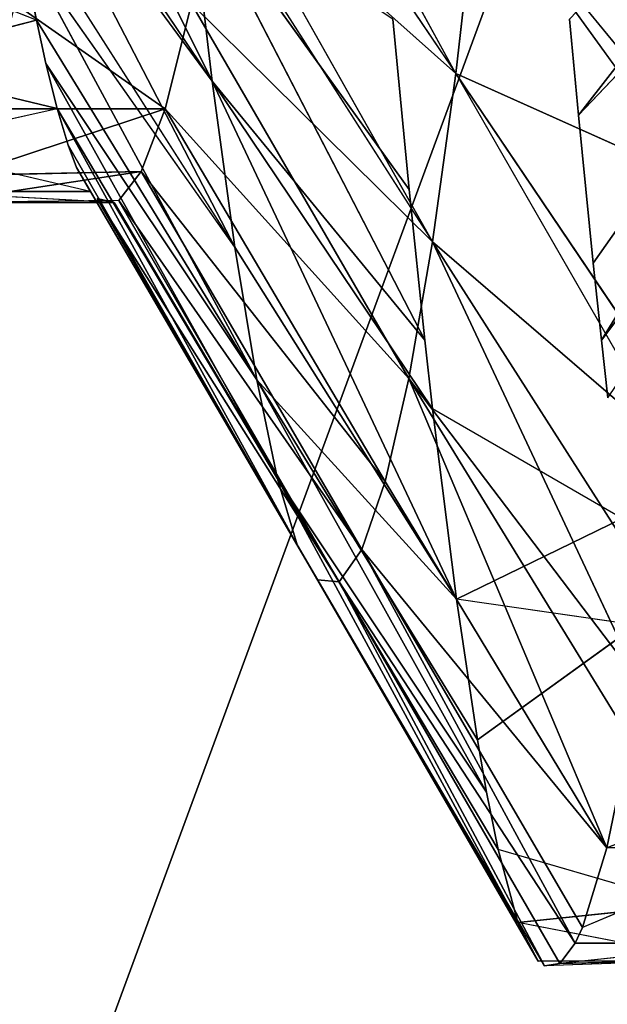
# Model space of a CAD drawing. Extents: x 0 to 40, y 0 to 81.9.
# Tile 484 of 623: x 33.272 to 33.563, y 72.911 to 73.4. Entities that reach past the tile are written whole.
import ezdxf

# ---------------------------------------------------------------- set-up
doc = ezdxf.new("R2010")
doc.units = 0
doc.header["$LTSCALE"] = 25.4
doc.layers.get('0').update_dxf_attribs({"color": 13, "linetype": 'CONTINUOUS'})

# ---------------------------------------------------------------- blocks, each defined once
blk = doc.blocks.new('ICE-TUBE-LED-S-8118_STL')
at = {"color": 0}
for p, q in [((73.71809, -11.1742, 46.52658), (73.75562, -11.0795, 46.62211)), ((73.69662, -11.09138, 46.46181), (73.67426, -11.18449, 46.38162)), ((73.71809, -11.1742, 46.52658), (73.69662, -11.09138, 46.46181)), ((73.633, -11.20097, 46.13483), (73.65607, -11.10248, 46.29976)), ((73.65607, -11.10248, 46.29976), (73.67426, -11.18449, 46.38162)), ((73.62761, -11.21277, 45.96451), (73.633, -11.11347, 46.13483)), ((73.633, -11.20097, 46.13483), (73.633, -11.11347, 46.13483)), ((73.64305, -11.22625, 45.77746), (73.62761, -11.12527, 45.96451)), ((73.64305, -11.22625, 45.77746), (73.62761, -11.12527, 45.96451)), ((73.62865, -11.21503, 45.93259), (73.62761, -11.12527, 45.96451)), ((73.62761, -11.21277, 45.96451), (73.62761, -11.12527, 45.96451)), ((73.67401, -11.23809, 45.61938), (73.64109, -11.13771, 45.79164)), ((73.64305, -11.22625, 45.77746), (73.64109, -11.13771, 45.79164)), ((73.67401, -11.23809, 45.61938), (73.64109, -11.13771, 45.79164)), ((73.64305, -11.22625, 45.77746), (73.64109, -11.13771, 45.79164)), ((73.6878, -11.26137, 46.90436), (73.92838, -11.14157, 46.925)), ((73.6878, -11.26137, 46.90436), (73.92838, -11.14157, 46.925)), ((73.67401, -11.23809, 45.61938), (73.67401, -11.15059, 45.61938)), ((73.67401, -11.23809, 45.61938), (73.67401, -11.15059, 45.61938)), ((73.83311, -11.15449, 46.77755), (73.60543, -11.2727, 46.74983)), ((73.83311, -11.15449, 46.77755), (73.60543, -11.2727, 46.74983)), ((73.85033, -11.152, 46.80705), (73.6878, -11.26137, 46.90436)), ((73.83311, -11.15449, 46.77755), (73.6878, -11.26137, 46.90436)), ((73.77683, -11.16332, 46.66914), (73.60543, -11.2727, 46.74983)), ((73.5396, -11.28357, 46.59007), (73.75562, -11.167, 46.62211)), ((73.5396, -11.28357, 46.59007), (73.75562, -11.167, 46.62211)), ((73.60543, -11.2727, 46.74983), (73.75562, -11.167, 46.62211)), ((73.71809, -11.1742, 46.52658), (73.75562, -11.167, 46.62211)), ((73.71809, -11.1742, 46.52658), (73.5396, -11.28357, 46.59007)), ((73.71809, -11.1742, 46.52658), (73.5396, -11.28357, 46.59007)), ((73.69662, -11.17888, 46.46181), (73.71809, -11.1742, 46.52658)), ((73.49049, -11.29386, 46.42763), (73.69662, -11.17888, 46.46181)), ((73.49049, -11.29386, 46.42763), (73.69662, -11.17888, 46.46181)), ((73.5396, -11.28357, 46.59007), (73.69662, -11.17888, 46.46181)), ((73.5396, -11.28357, 46.59007), (73.69662, -11.17888, 46.46181)), ((73.67426, -11.18449, 46.38162), (73.69662, -11.17888, 46.46181)), ((73.67426, -11.18449, 46.38162), (73.45773, -11.30355, 46.26439)), ((73.67426, -11.18449, 46.38162), (73.45773, -11.30355, 46.26439)), ((73.67426, -11.18449, 46.38162), (73.49049, -11.29386, 46.42763)), ((73.67426, -11.18449, 46.38162), (73.49049, -11.29386, 46.42763)), ((73.65607, -11.18998, 46.29976), (73.67426, -11.18449, 46.38162)), ((73.64503, -11.19418, 46.23594), (73.44041, -11.31367, 46.09651)), ((73.64503, -11.19418, 46.23594), (73.44041, -11.31367, 46.09651)), ((73.65607, -11.18998, 46.29976), (73.45773, -11.30355, 46.26439)), ((73.65607, -11.18998, 46.29976), (73.45773, -11.30355, 46.26439)), ((73.64503, -11.19418, 46.23594), (73.45773, -11.30355, 46.26439)), ((73.64503, -11.19418, 46.23594), (73.45773, -11.30355, 46.26439)), ((73.633, -11.20097, 46.13483), (73.64503, -11.19418, 46.23594)), ((73.64503, -11.19418, 46.23594), (73.65607, -11.18998, 46.29976)), ((73.62957, -11.20429, 46.08613), (73.43939, -11.3244, 45.92446)), ((73.62957, -11.20429, 46.08613), (73.43939, -11.3244, 45.92446)), ((73.633, -11.20097, 46.13483), (73.44041, -11.31367, 46.09651)), ((73.44041, -11.31367, 46.09651), (73.62957, -11.20429, 46.08613)), ((73.62761, -11.21277, 45.96451), (73.62957, -11.20429, 46.08613)), ((73.62761, -11.21277, 45.96451), (73.43939, -11.3244, 45.92446)), ((73.43939, -11.3244, 45.92446), (73.62865, -11.21503, 45.93259)), ((73.45552, -11.33562, 45.75063), (73.62865, -11.21503, 45.93259)), ((73.45552, -11.33562, 45.75063), (73.62865, -11.21503, 45.93259)), ((73.64305, -11.22625, 45.77746), (73.62865, -11.21503, 45.93259)), ((73.64305, -11.22625, 45.77746), (73.62865, -11.21503, 45.93259)), ((73.45552, -11.33562, 45.75063), (73.64305, -11.22625, 45.77746)), ((73.45552, -11.33562, 45.75063), (73.64305, -11.22625, 45.77746)), ((73.4892, -11.34718, 45.57757), (73.64305, -11.22625, 45.77746)), ((73.4892, -11.34718, 45.57757), (73.64305, -11.22625, 45.77746)), ((73.67401, -11.23809, 45.61938), (73.64305, -11.22625, 45.77746)), ((73.67401, -11.23809, 45.61938), (73.64305, -11.22625, 45.77746)), ((73.4892, -11.34718, 45.57757), (73.67401, -11.23809, 45.61938)), ((73.4892, -11.34718, 45.57757), (73.67401, -11.23809, 45.61938)), ((73.5403, -11.35891, 45.40796), (73.67401, -11.23809, 45.61938)), ((73.5403, -11.35891, 45.40796), (73.67401, -11.23809, 45.61938)), ((73.72625, -11.25117, 45.451), (73.67401, -11.23809, 45.61938)), ((73.72625, -11.25117, 45.451), (73.67401, -11.23809, 45.61938)), ((73.72625, -11.25117, 45.451), (73.5403, -11.35891, 45.40796)), ((73.72625, -11.25117, 45.451), (73.5403, -11.35891, 45.40796)), ((73.55938, -11.36692, 47.05658), (73.786, -11.24975, 47.05115)), ((73.55938, -11.36692, 47.05658), (73.786, -11.24975, 47.05115)), ((73.60817, -11.37063, 45.24437), (73.72625, -11.25117, 45.451)), ((73.60817, -11.37063, 45.24437), (73.72625, -11.25117, 45.451)), ((73.63403, -11.35913, 47.16425), (73.786, -11.24975, 47.05115)), ((73.63403, -11.35913, 47.16425), (73.786, -11.24975, 47.05115)), ((73.786, -11.24975, 47.05115), (73.6878, -11.26137, 46.90436)), ((73.786, -11.24975, 47.05115), (73.6878, -11.26137, 46.90436)), ((73.6878, -11.26137, 46.90436), (73.43077, -11.38251, 46.82357)), ((73.6878, -11.26137, 46.90436), (73.43077, -11.38251, 46.82357)), ((73.52526, -11.37075, 47.00167), (73.6878, -11.26137, 46.90436)), ((73.52526, -11.37075, 47.00167), (73.6878, -11.26137, 46.90436)), ((73.55938, -11.36692, 47.05658), (73.6878, -11.26137, 46.90436)), ((73.55938, -11.36692, 47.05658), (73.6878, -11.26137, 46.90436)), ((73.60543, -11.2727, 46.74983), (73.6878, -11.26137, 46.90436)), ((73.60543, -11.2727, 46.74983), (73.6878, -11.26137, 46.90436)), ((73.77928, -11.26125, 45.32568), (73.60817, -11.37063, 45.24437)), ((73.79694, -11.26421, 45.2897), (73.60817, -11.37063, 45.24437)), ((73.79694, -11.26421, 45.2897), (73.69165, -11.38216, 45.08924)), ((73.79694, -11.26421, 45.2897), (73.69165, -11.38216, 45.08924)), ((73.60543, -11.2727, 46.74983), (73.43077, -11.38251, 46.82357)), ((73.60543, -11.2727, 46.74983), (73.43077, -11.38251, 46.82357)), ((73.5396, -11.28357, 46.59007), (73.60543, -11.2727, 46.74983)), ((73.5396, -11.28357, 46.59007), (73.60543, -11.2727, 46.74983)), ((73.85378, -11.27279, 45.18724), (73.69165, -11.38216, 45.08924)), ((73.69165, -11.38216, 45.08924), (73.88454, -11.27697, 45.1384)), ((73.33509, -11.39752, 46.57521), (73.5396, -11.28357, 46.59007)), ((73.33509, -11.39752, 46.57521), (73.5396, -11.28357, 46.59007)), ((73.5396, -11.28357, 46.59007), (73.36111, -11.39295, 46.65356)), ((73.5396, -11.28357, 46.59007), (73.36111, -11.39295, 46.65356)), ((73.5396, -11.28357, 46.59007), (73.43077, -11.38251, 46.82357)), ((73.5396, -11.28357, 46.59007), (73.43077, -11.38251, 46.82357)), ((73.5396, -11.28357, 46.59007), (73.49049, -11.29386, 46.42763)), ((73.5396, -11.28357, 46.59007), (73.49049, -11.29386, 46.42763)), ((73.49049, -11.29386, 46.42763), (73.27044, -11.41293, 46.29284)), ((73.49049, -11.29386, 46.42763), (73.27044, -11.41293, 46.29284)), ((73.30672, -11.40324, 46.47365), (73.49049, -11.29386, 46.42763)), ((73.30672, -11.40324, 46.47365), (73.49049, -11.29386, 46.42763)), ((73.33509, -11.39752, 46.57521), (73.49049, -11.29386, 46.42763)), ((73.33509, -11.39752, 46.57521), (73.49049, -11.29386, 46.42763)), ((73.45773, -11.30355, 46.26439), (73.49049, -11.29386, 46.42763)), ((73.45773, -11.30355, 46.26439), (73.49049, -11.29386, 46.42763)), ((73.25126, -11.42304, 46.1069), (73.45773, -11.30355, 46.26439)), ((73.25126, -11.42304, 46.1069), (73.45773, -11.30355, 46.26439)), ((73.45773, -11.30355, 46.26439), (73.27044, -11.41293, 46.29284)), ((73.45773, -11.30355, 46.26439), (73.27044, -11.41293, 46.29284)), ((73.44041, -11.31367, 46.09651), (73.45773, -11.30355, 46.26439)), ((73.44041, -11.31367, 46.09651), (73.45773, -11.30355, 46.26439)), ((73.24899, -11.42614, 46.05119), (73.44041, -11.31367, 46.09651)), ((73.25126, -11.42304, 46.1069), (73.44041, -11.31367, 46.09651)), ((73.43939, -11.3244, 45.92446), (73.44041, -11.31367, 46.09651)), ((73.43939, -11.3244, 45.92446), (73.44041, -11.31367, 46.09651)), ((73.24899, -11.42614, 46.05119), (73.43939, -11.3244, 45.92446)), ((73.24899, -11.42614, 46.05119), (73.43939, -11.3244, 45.92446)), ((73.25012, -11.43378, 45.91634), (73.43939, -11.3244, 45.92446)), ((73.25012, -11.43378, 45.91634), (73.43939, -11.3244, 45.92446)), ((73.26019, -11.44137, 45.78528), (73.43939, -11.3244, 45.92446)), ((73.26019, -11.44137, 45.78528), (73.43939, -11.3244, 45.92446)), ((73.43939, -11.3244, 45.92446), (73.45552, -11.33562, 45.75063)), ((73.43939, -11.3244, 45.92446), (73.45552, -11.33562, 45.75063)), ((73.26019, -11.44137, 45.78528), (73.45552, -11.33562, 45.75063)), ((73.26019, -11.44137, 45.78528), (73.45552, -11.33562, 45.75063)), ((73.26798, -11.445, 45.72379), (73.45552, -11.33562, 45.75063)), ((73.26798, -11.445, 45.72379), (73.45552, -11.33562, 45.75063)), ((73.45552, -11.33562, 45.75063), (73.30747, -11.4571, 45.52337)), ((73.45552, -11.33562, 45.75063), (73.30747, -11.4571, 45.52337)), ((73.4892, -11.34718, 45.57757), (73.45552, -11.33562, 45.75063)), ((73.4892, -11.34718, 45.57757), (73.45552, -11.33562, 45.75063)), ((73.4892, -11.34718, 45.57757), (73.30747, -11.4571, 45.52337)), ((73.4892, -11.34718, 45.57757), (73.30747, -11.4571, 45.52337)), ((73.5403, -11.35891, 45.40796), (73.4892, -11.34718, 45.57757)), ((73.5403, -11.35891, 45.40796), (73.4892, -11.34718, 45.57757)), ((73.71851, -11.35104, 47.26991), (73.63403, -11.35913, 47.16425)), ((73.5403, -11.35891, 45.40796), (73.30747, -11.4571, 45.52337)), ((73.5403, -11.35891, 45.40796), (73.30747, -11.4571, 45.52337)), ((73.5403, -11.35891, 45.40796), (73.36189, -11.46829, 45.34425)), ((73.5403, -11.35891, 45.40796), (73.36189, -11.46829, 45.34425)), ((73.38998, -11.47301, 45.27034), (73.5403, -11.35891, 45.40796)), ((73.38998, -11.47301, 45.27034), (73.5403, -11.35891, 45.40796)), ((73.5403, -11.35891, 45.40796), (73.60817, -11.37063, 45.24437)), ((73.5403, -11.35891, 45.40796), (73.60817, -11.37063, 45.24437)), ((73.63403, -11.35913, 47.16425), (73.55938, -11.36692, 47.05658)), ((73.38998, -11.47301, 45.27034), (73.60817, -11.37063, 45.24437)), ((73.38998, -11.47301, 45.27034), (73.60817, -11.37063, 45.24437)), ((73.43707, -11.48, 45.16306), (73.60817, -11.37063, 45.24437)), ((73.43707, -11.48, 45.16306), (73.60817, -11.37063, 45.24437)), ((73.60817, -11.37063, 45.24437), (73.50619, -11.48884, 45.03089)), ((73.60817, -11.37063, 45.24437), (73.50619, -11.48884, 45.03089)), ((73.55938, -11.36692, 47.05658), (73.52526, -11.37075, 47.00167)), ((73.69165, -11.38216, 45.08924), (73.60817, -11.37063, 45.24437)), ((73.69165, -11.38216, 45.08924), (73.60817, -11.37063, 45.24437)), ((73.52526, -11.37075, 47.00167), (73.43077, -11.38251, 46.82357)), ((73.52526, -11.37075, 47.00167), (73.43077, -11.38251, 46.82357)), ((73.4708, -11.46478, 46.90452), (73.52526, -11.37075, 47.00167)), ((73.43077, -11.38251, 46.82357), (73.36111, -11.39295, 46.65356)), ((73.43077, -11.38251, 46.82357), (73.36111, -11.39295, 46.65356)), ((73.41798, -11.47179, 46.79552), (73.43077, -11.38251, 46.82357)), ((73.4708, -11.46478, 46.90452), (73.43077, -11.38251, 46.82357)), ((73.69165, -11.38216, 45.08924), (73.50619, -11.48884, 45.03089)), ((73.69165, -11.38216, 45.08924), (73.52953, -11.49154, 44.99123)), ((73.6375, -11.50272, 44.8311), (73.69165, -11.38216, 45.08924)), ((73.6375, -11.50272, 44.8311), (73.69165, -11.38216, 45.08924)), ((73.78913, -11.39334, 44.94466), (73.69165, -11.38216, 45.08924)), ((73.78913, -11.39334, 44.94466), (73.69165, -11.38216, 45.08924)), ((73.36111, -11.39295, 46.65356), (73.33509, -11.39752, 46.57521)), ((73.41798, -11.47179, 46.79552), (73.36111, -11.39295, 46.65356)), ((73.6375, -11.50272, 44.8311), (73.78913, -11.39334, 44.94466)), ((73.65391, -11.50426, 44.8095), (73.78913, -11.39334, 44.94466)), ((73.33509, -11.39752, 46.57521), (73.30672, -11.40324, 46.47365)), ((73.30672, -11.40324, 46.47365), (73.27044, -11.41293, 46.29284)), ((73.30672, -11.40324, 46.47365), (73.27044, -11.41293, 46.29284)), ((73.27924, -11.49761, 46.34584), (73.30672, -11.40324, 46.47365)), ((73.27044, -11.41293, 46.29284), (73.25126, -11.42304, 46.1069)), ((73.27044, -11.41293, 46.29284), (73.25126, -11.42304, 46.1069)), ((73.25166, -11.51016, 46.11391), (73.27044, -11.41293, 46.29284)), ((73.27924, -11.49761, 46.34584), (73.27044, -11.41293, 46.29284)), ((73.25166, -11.51016, 46.11391), (73.25126, -11.42304, 46.1069)), ((73.25236, -11.52368, 45.8746), (73.24899, -11.42614, 46.05119)), ((73.24899, -11.42614, 46.05119), (73.25012, -11.43378, 45.91634)), ((73.24899, -11.42614, 46.05119), (73.25012, -11.43378, 45.91634)), ((73.26019, -11.52887, 45.78527), (73.25012, -11.43378, 45.91634)), ((73.25012, -11.43378, 45.91634), (73.26019, -11.44137, 45.78528)), ((73.25236, -11.52368, 45.8746), (73.25012, -11.43378, 45.91634)), ((73.25012, -11.43378, 45.91634), (73.26019, -11.44137, 45.78528)), ((73.67097, -11.44301, 47.2123), (73.71851, -11.43854, 47.26991)), ((73.26019, -11.52887, 45.78527), (73.26019, -11.44137, 45.78528)), ((73.26019, -11.44137, 45.78528), (73.26798, -11.445, 45.72379)), ((73.59756, -11.45035, 47.11359), (73.67097, -11.44301, 47.2123)), ((73.90859, -11.6691, 46.89722), (73.67097, -11.44301, 47.2123)), ((73.95426, -11.66338, 46.95953), (73.67097, -11.44301, 47.2123)), ((73.90859, -11.6691, 46.89722), (73.67097, -11.44301, 47.2123)), ((73.95426, -11.66338, 46.95953), (73.67097, -11.44301, 47.2123)), ((73.31002, -11.54521, 45.51338), (73.26798, -11.445, 45.72379)), ((73.26798, -11.445, 45.72379), (73.30747, -11.4571, 45.52337)), ((73.26798, -11.445, 45.72379), (73.30747, -11.4571, 45.52337)), ((73.55938, -11.45442, 47.05658), (73.59756, -11.45035, 47.11359)), ((73.59756, -11.45035, 47.11359), (73.90859, -11.6691, 46.89722)), ((73.59756, -11.45035, 47.11359), (73.90859, -11.6691, 46.89722)), ((73.34447, -11.55256, 45.39523), (73.30747, -11.4571, 45.52337)), ((73.30747, -11.4571, 45.52337), (73.36189, -11.46829, 45.34425)), ((73.31002, -11.54521, 45.51338), (73.30747, -11.4571, 45.52337)), ((73.30747, -11.4571, 45.52337), (73.36189, -11.46829, 45.34425)), ((73.53074, -11.45762, 47.01077), (73.55938, -11.45442, 47.05658)), ((73.55938, -11.45442, 47.05658), (73.90859, -11.6691, 46.89722)), ((73.55938, -11.45442, 47.05658), (73.90859, -11.6691, 46.89722)), ((73.55938, -11.45442, 47.05658), (73.85483, -11.67636, 46.8145)), ((73.55938, -11.45442, 47.05658), (73.85483, -11.67636, 46.8145))]:
    blk.add_line(p, q, dxfattribs=at)
mesh = blk.add_polyface(dxfattribs=at)
corners = [(81.99833, 18.65613, 0), (32.39832, 18.53461, 0), (32.39832, 18.65613, 0), (33.41051, 17.76106, 0), (34.4478, 16.85461, 0), (35.42089, 15.87956, 0), (36.32527, 14.84046, 0), (37.15673, 13.74214, 0), (37.91139, 12.58971, 0), (38.58575, 11.38851, 0), (39.17668, 10.14416, 0), (39.68142, 8.86242, 0), (40.09764, 7.54925, 0), (40.42338, 6.21078, 0), (40.65715, 4.85321, 0), (40.79784, 3.48288, 0), (40.84481, 2.10613, 0), (81.99833, -14.44387, 0), (33.41051, -13.5488, 0), (32.39832, -14.44387, 0), (32.39832, -14.32234, 0), (34.4478, -12.64234, 0), (35.42089, -11.6673, 0), (36.32527, -10.6282, 0), (37.15673, -9.52987, 0), (37.91139, -8.37744, 0), (38.58575, -7.17625, 0), (39.17668, -5.93189, 0), (39.68142, -4.65015, 0), (40.09764, -3.33699, 0), (40.42338, -1.99851, 0), (40.65715, -0.64095, 0), (40.79784, 0.72939, 0)]
mesh.append_faces([[corners[k] for k in face] for face in [(0, 1, 2), (18, 19, 20)]], dxfattribs={"vtx0": -1, "color": 0})
mesh.append_faces([[corners[k] for k in face] for face in [(1, 0, 3), (3, 0, 4), (4, 0, 5), (5, 0, 6), (6, 0, 7), (7, 0, 8), (8, 0, 9), (9, 0, 10), (10, 0, 11), (11, 0, 12), (12, 0, 13), (13, 0, 14), (14, 0, 15), (15, 0, 16), (19, 18, 17)]], dxfattribs={"vtx0": -1, "vtx1": -1, "color": 0})
mesh.append_faces([[corners[k] for k in face] for face in [(16, 0, 17), (17, 18, 21), (17, 21, 22), (17, 22, 23), (17, 23, 24), (17, 24, 25), (17, 25, 26), (17, 26, 27), (17, 27, 28), (17, 28, 29), (17, 29, 30), (17, 30, 31), (17, 31, 32), (17, 32, 16)]], dxfattribs={"vtx0": -1, "vtx2": -1, "color": 0})
mesh = blk.add_polyface(dxfattribs=at)
corners = [(81.99833, -14.44387, 92), (32.39832, -14.32234, 92), (32.39832, -14.44387, 92), (33.41051, -13.5488, 92), (34.4478, -12.64234, 92), (35.42089, -11.6673, 92), (36.32527, -10.6282, 92), (37.15673, -9.52987, 92), (37.91139, -8.37744, 92), (38.58575, -7.17625, 92), (39.17668, -5.93189, 92), (39.68142, -4.65015, 92), (40.09764, -3.33699, 92), (40.42338, -1.99851, 92), (40.65715, -0.64095, 92), (40.79784, 0.72939, 92), (40.84481, 2.10613, 92), (33.41051, 17.76106, 92), (32.39832, 18.65613, 92), (32.39832, 18.53461, 92), (81.99833, 18.65613, 92), (34.4478, 16.85461, 92), (35.42089, 15.87956, 92), (36.32527, 14.84046, 92), (37.15673, 13.74214, 92), (37.91139, 12.58971, 92), (38.58575, 11.38851, 92), (39.17668, 10.14416, 92), (39.68142, 8.86242, 92), (40.09764, 7.54925, 92), (40.42338, 6.21078, 92), (40.65715, 4.85321, 92), (40.79784, 3.48288, 92)]
mesh.append_faces([[corners[k] for k in face] for face in [(0, 1, 2), (17, 18, 19)]], dxfattribs={"vtx0": -1, "color": 0})
mesh.append_faces([[corners[k] for k in face] for face in [(1, 0, 3), (3, 0, 4), (4, 0, 5), (5, 0, 6), (6, 0, 7), (7, 0, 8), (8, 0, 9), (9, 0, 10), (10, 0, 11), (11, 0, 12), (12, 0, 13), (13, 0, 14), (14, 0, 15), (15, 0, 16), (18, 17, 20), (20, 16, 0)]], dxfattribs={"vtx0": -1, "vtx1": -1, "color": 0})
mesh.append_faces([[corners[k] for k in face] for face in [(20, 17, 21), (20, 21, 22), (20, 22, 23), (20, 23, 24), (20, 24, 25), (20, 25, 26), (20, 26, 27), (20, 27, 28), (20, 28, 29), (20, 29, 30), (20, 30, 31), (20, 31, 32), (20, 32, 16)]], dxfattribs={"vtx0": -1, "vtx2": -1, "color": 0})
mesh = blk.add_polyface(dxfattribs=at)
corners = [(82.19833, -12.64387, 2), (64.19833, 16.85613, 2), (64.19833, -12.64387, 2), (82.19833, 16.85613, 2)]
mesh.append_faces([[corners[k] for k in face] for face in [(0, 1, 2), (1, 0, 3)]], dxfattribs={"vtx0": -1, "color": 0})
mesh = blk.add_polyface(dxfattribs=at)
corners = [(64.19833, 16.85613, 90), (82.19833, -12.64387, 90), (64.19833, -12.64387, 90), (82.19833, 16.85613, 90)]
mesh.append_faces([[corners[k] for k in face] for face in [(0, 1, 2), (1, 0, 3)]], dxfattribs={"vtx0": -1, "color": 0})
mesh = blk.add_polyface(dxfattribs=at)
corners = [(73.65607, -11.10248, 46.29976), (73.633, -11.11347, 46.13483), (73.633, -11.20097, 46.13483), (73.65607, -11.01498, 46.29976)]
mesh.append_faces([[corners[k] for k in face] for face in [(0, 1, 2), (1, 0, 3)]], dxfattribs={"vtx0": -1, "color": 0})
mesh = blk.add_polyface(dxfattribs=at)
corners = [(73.633, -11.11347, 46.13483), (73.62761, -11.12527, 45.96451), (73.62761, -11.21277, 45.96451), (73.633, -11.02597, 46.13483)]
mesh.append_faces([[corners[k] for k in face] for face in [(0, 1, 2), (1, 0, 3)]], dxfattribs={"vtx0": -1, "color": 0})
mesh = blk.add_polyface(dxfattribs=at)
corners = [(73.75562, -11.0795, 46.62211), (73.69662, -11.09138, 46.46181), (73.71809, -11.1742, 46.52658)]
mesh.append_faces([[corners[k] for k in face] for face in [(0, 1, 2)]], dxfattribs={"color": 0})
mesh = blk.add_polyface(dxfattribs=at)
corners = [(73.69662, -11.09138, 46.46181), (73.65607, -11.10248, 46.29976), (73.67426, -11.18449, 46.38162)]
mesh.append_faces([[corners[k] for k in face] for face in [(0, 1, 2)]], dxfattribs={"color": 0})
mesh = blk.add_polyface(dxfattribs=at)
corners = [(73.62761, -11.12527, 45.96451), (73.64109, -11.13771, 45.79164), (73.64305, -11.22625, 45.77746)]
mesh.append_faces([[corners[k] for k in face] for face in [(0, 1, 2)]], dxfattribs={"color": 0})
mesh = blk.add_polyface(dxfattribs=at)
corners = [(73.62761, -11.12527, 45.96451), (73.64305, -11.22625, 45.77746), (73.62865, -11.21503, 45.93259)]
mesh.append_faces([[corners[k] for k in face] for face in [(0, 1, 2)]], dxfattribs={"color": 0})
mesh = blk.add_polyface(dxfattribs=at)
corners = [(73.64109, -11.13771, 45.79164), (73.67401, -11.15059, 45.61938), (73.67401, -11.23809, 45.61938)]
mesh.append_faces([[corners[k] for k in face] for face in [(0, 1, 2)]], dxfattribs={"color": 0})
mesh = blk.add_polyface(dxfattribs=at)
corners = [(73.64109, -11.13771, 45.79164), (73.67401, -11.23809, 45.61938), (73.64305, -11.22625, 45.77746)]
mesh.append_faces([[corners[k] for k in face] for face in [(0, 1, 2)]], dxfattribs={"color": 0})
mesh = blk.add_polyface(dxfattribs=at)
corners = [(73.92838, -11.14157, 46.925), (73.85033, -11.152, 46.80705), (73.6878, -11.26137, 46.90436)]
mesh.append_faces([[corners[k] for k in face] for face in [(0, 1, 2)]], dxfattribs={"color": 0})
mesh = blk.add_polyface(dxfattribs=at)
corners = [(73.786, -11.24975, 47.05115), (73.92838, -11.14157, 46.925), (73.6878, -11.26137, 46.90436)]
mesh.append_faces([[corners[k] for k in face] for face in [(0, 1, 2)]], dxfattribs={"color": 0})
mesh = blk.add_polyface(dxfattribs=at)
corners = [(73.67401, -11.23809, 45.61938), (73.72625, -11.16367, 45.451), (73.72625, -11.25117, 45.451), (73.67401, -11.15059, 45.61938)]
mesh.append_faces([[corners[k] for k in face] for face in [(0, 1, 2), (1, 0, 3)]], dxfattribs={"vtx0": -1, "color": 0})
mesh = blk.add_polyface(dxfattribs=at)
corners = [(73.6878, -11.26137, 46.90436), (73.83311, -11.15449, 46.77755), (73.60543, -11.2727, 46.74983)]
mesh.append_faces([[corners[k] for k in face] for face in [(0, 1, 2)]], dxfattribs={"color": 0})
mesh = blk.add_polyface(dxfattribs=at)
corners = [(73.83311, -11.15449, 46.77755), (73.77683, -11.16332, 46.66914), (73.60543, -11.2727, 46.74983)]
mesh.append_faces([[corners[k] for k in face] for face in [(0, 1, 2)]], dxfattribs={"color": 0})
mesh = blk.add_polyface(dxfattribs=at)
corners = [(73.75562, -11.167, 46.62211), (73.71809, -11.1742, 46.52658), (73.5396, -11.28357, 46.59007)]
mesh.append_faces([[corners[k] for k in face] for face in [(0, 1, 2)]], dxfattribs={"color": 0})
mesh = blk.add_polyface(dxfattribs=at)
corners = [(73.60543, -11.2727, 46.74983), (73.75562, -11.167, 46.62211), (73.5396, -11.28357, 46.59007)]
mesh.append_faces([[corners[k] for k in face] for face in [(0, 1, 2)]], dxfattribs={"color": 0})
mesh = blk.add_polyface(dxfattribs=at)
corners = [(73.5396, -11.28357, 46.59007), (73.71809, -11.1742, 46.52658), (73.69662, -11.17888, 46.46181)]
mesh.append_faces([[corners[k] for k in face] for face in [(0, 1, 2)]], dxfattribs={"color": 0})
mesh = blk.add_polyface(dxfattribs=at)
corners = [(73.69662, -11.17888, 46.46181), (73.67426, -11.18449, 46.38162), (73.49049, -11.29386, 46.42763)]
mesh.append_faces([[corners[k] for k in face] for face in [(0, 1, 2)]], dxfattribs={"color": 0})
mesh = blk.add_polyface(dxfattribs=at)
corners = [(73.5396, -11.28357, 46.59007), (73.69662, -11.17888, 46.46181), (73.49049, -11.29386, 46.42763)]
mesh.append_faces([[corners[k] for k in face] for face in [(0, 1, 2)]], dxfattribs={"color": 0})
mesh = blk.add_polyface(dxfattribs=at)
corners = [(73.49049, -11.29386, 46.42763), (73.67426, -11.18449, 46.38162), (73.45773, -11.30355, 46.26439)]
mesh.append_faces([[corners[k] for k in face] for face in [(0, 1, 2)]], dxfattribs={"color": 0})
mesh = blk.add_polyface(dxfattribs=at)
corners = [(73.67426, -11.18449, 46.38162), (73.65607, -11.18998, 46.29976), (73.45773, -11.30355, 46.26439)]
mesh.append_faces([[corners[k] for k in face] for face in [(0, 1, 2)]], dxfattribs={"color": 0})
mesh = blk.add_polyface(dxfattribs=at)
corners = [(73.45773, -11.30355, 46.26439), (73.64503, -11.19418, 46.23594), (73.44041, -11.31367, 46.09651)]
mesh.append_faces([[corners[k] for k in face] for face in [(0, 1, 2)]], dxfattribs={"color": 0})
mesh = blk.add_polyface(dxfattribs=at)
corners = [(73.64503, -11.19418, 46.23594), (73.633, -11.20097, 46.13483), (73.44041, -11.31367, 46.09651)]
mesh.append_faces([[corners[k] for k in face] for face in [(0, 1, 2)]], dxfattribs={"color": 0})
mesh = blk.add_polyface(dxfattribs=at)
corners = [(73.65607, -11.18998, 46.29976), (73.64503, -11.19418, 46.23594), (73.45773, -11.30355, 46.26439)]
mesh.append_faces([[corners[k] for k in face] for face in [(0, 1, 2)]], dxfattribs={"color": 0})
mesh = blk.add_polyface(dxfattribs=at)
corners = [(73.44041, -11.31367, 46.09651), (73.62957, -11.20429, 46.08613), (73.43939, -11.3244, 45.92446)]
mesh.append_faces([[corners[k] for k in face] for face in [(0, 1, 2)]], dxfattribs={"color": 0})
mesh = blk.add_polyface(dxfattribs=at)
corners = [(73.62957, -11.20429, 46.08613), (73.62761, -11.21277, 45.96451), (73.43939, -11.3244, 45.92446)]
mesh.append_faces([[corners[k] for k in face] for face in [(0, 1, 2)]], dxfattribs={"color": 0})
mesh = blk.add_polyface(dxfattribs=at)
corners = [(73.62865, -11.21503, 45.93259), (73.45552, -11.33562, 45.75063), (73.43939, -11.3244, 45.92446)]
mesh.append_faces([[corners[k] for k in face] for face in [(0, 1, 2)]], dxfattribs={"color": 0})
mesh = blk.add_polyface(dxfattribs=at)
corners = [(73.62865, -11.21503, 45.93259), (73.64305, -11.22625, 45.77746), (73.45552, -11.33562, 45.75063)]
mesh.append_faces([[corners[k] for k in face] for face in [(0, 1, 2)]], dxfattribs={"color": 0})
mesh = blk.add_polyface(dxfattribs=at)
corners = [(73.64305, -11.22625, 45.77746), (73.4892, -11.34718, 45.57757), (73.45552, -11.33562, 45.75063)]
mesh.append_faces([[corners[k] for k in face] for face in [(0, 1, 2)]], dxfattribs={"color": 0})
mesh = blk.add_polyface(dxfattribs=at)
corners = [(73.64305, -11.22625, 45.77746), (73.67401, -11.23809, 45.61938), (73.4892, -11.34718, 45.57757)]
mesh.append_faces([[corners[k] for k in face] for face in [(0, 1, 2)]], dxfattribs={"color": 0})
mesh = blk.add_polyface(dxfattribs=at)
corners = [(73.67401, -11.23809, 45.61938), (73.5403, -11.35891, 45.40796), (73.4892, -11.34718, 45.57757)]
mesh.append_faces([[corners[k] for k in face] for face in [(0, 1, 2)]], dxfattribs={"color": 0})
mesh = blk.add_polyface(dxfattribs=at)
corners = [(73.67401, -11.23809, 45.61938), (73.72625, -11.25117, 45.451), (73.5403, -11.35891, 45.40796)]
mesh.append_faces([[corners[k] for k in face] for face in [(0, 1, 2)]], dxfattribs={"color": 0})
mesh = blk.add_polyface(dxfattribs=at)
corners = [(73.72625, -11.25117, 45.451), (73.60817, -11.37063, 45.24437), (73.5403, -11.35891, 45.40796)]
mesh.append_faces([[corners[k] for k in face] for face in [(0, 1, 2)]], dxfattribs={"color": 0})
mesh = blk.add_polyface(dxfattribs=at)
corners = [(73.55938, -11.36692, 47.05658), (73.786, -11.24975, 47.05115), (73.6878, -11.26137, 46.90436)]
mesh.append_faces([[corners[k] for k in face] for face in [(0, 1, 2)]], dxfattribs={"color": 0})
mesh = blk.add_polyface(dxfattribs=at)
corners = [(73.63403, -11.35913, 47.16425), (73.786, -11.24975, 47.05115), (73.55938, -11.36692, 47.05658)]
mesh.append_faces([[corners[k] for k in face] for face in [(0, 1, 2)]], dxfattribs={"color": 0})
mesh = blk.add_polyface(dxfattribs=at)
corners = [(73.72625, -11.25117, 45.451), (73.77928, -11.26125, 45.32568), (73.60817, -11.37063, 45.24437)]
mesh.append_faces([[corners[k] for k in face] for face in [(0, 1, 2)]], dxfattribs={"color": 0})
mesh = blk.add_polyface(dxfattribs=at)
corners = [(73.71851, -11.35104, 47.26991), (73.786, -11.24975, 47.05115), (73.63403, -11.35913, 47.16425)]
mesh.append_faces([[corners[k] for k in face] for face in [(0, 1, 2)]], dxfattribs={"color": 0})
mesh = blk.add_polyface(dxfattribs=at)
corners = [(73.52526, -11.37075, 47.00167), (73.6878, -11.26137, 46.90436), (73.43077, -11.38251, 46.82357)]
mesh.append_faces([[corners[k] for k in face] for face in [(0, 1, 2)]], dxfattribs={"color": 0})
mesh = blk.add_polyface(dxfattribs=at)
corners = [(73.6878, -11.26137, 46.90436), (73.60543, -11.2727, 46.74983), (73.43077, -11.38251, 46.82357)]
mesh.append_faces([[corners[k] for k in face] for face in [(0, 1, 2)]], dxfattribs={"color": 0})
mesh = blk.add_polyface(dxfattribs=at)
corners = [(73.55938, -11.36692, 47.05658), (73.6878, -11.26137, 46.90436), (73.52526, -11.37075, 47.00167)]
mesh.append_faces([[corners[k] for k in face] for face in [(0, 1, 2)]], dxfattribs={"color": 0})
mesh = blk.add_polyface(dxfattribs=at)
corners = [(73.79694, -11.26421, 45.2897), (73.69165, -11.38216, 45.08924), (73.60817, -11.37063, 45.24437)]
mesh.append_faces([[corners[k] for k in face] for face in [(0, 1, 2)]], dxfattribs={"color": 0})
mesh = blk.add_polyface(dxfattribs=at)
corners = [(73.79694, -11.26421, 45.2897), (73.85378, -11.27279, 45.18724), (73.69165, -11.38216, 45.08924)]
mesh.append_faces([[corners[k] for k in face] for face in [(0, 1, 2)]], dxfattribs={"color": 0})
mesh = blk.add_polyface(dxfattribs=at)
corners = [(73.43077, -11.38251, 46.82357), (73.60543, -11.2727, 46.74983), (73.5396, -11.28357, 46.59007)]
mesh.append_faces([[corners[k] for k in face] for face in [(0, 1, 2)]], dxfattribs={"color": 0})
mesh = blk.add_polyface(dxfattribs=at)
corners = [(73.88454, -11.27697, 45.1384), (73.78913, -11.39334, 44.94466), (73.69165, -11.38216, 45.08924)]
mesh.append_faces([[corners[k] for k in face] for face in [(0, 1, 2)]], dxfattribs={"color": 0})
mesh = blk.add_polyface(dxfattribs=at)
corners = [(73.5396, -11.28357, 46.59007), (73.49049, -11.29386, 46.42763), (73.33509, -11.39752, 46.57521)]
mesh.append_faces([[corners[k] for k in face] for face in [(0, 1, 2)]], dxfattribs={"color": 0})
mesh = blk.add_polyface(dxfattribs=at)
corners = [(73.36111, -11.39295, 46.65356), (73.5396, -11.28357, 46.59007), (73.33509, -11.39752, 46.57521)]
mesh.append_faces([[corners[k] for k in face] for face in [(0, 1, 2)]], dxfattribs={"color": 0})
mesh = blk.add_polyface(dxfattribs=at)
corners = [(73.43077, -11.38251, 46.82357), (73.5396, -11.28357, 46.59007), (73.36111, -11.39295, 46.65356)]
mesh.append_faces([[corners[k] for k in face] for face in [(0, 1, 2)]], dxfattribs={"color": 0})
mesh = blk.add_polyface(dxfattribs=at)
corners = [(73.30672, -11.40324, 46.47365), (73.49049, -11.29386, 46.42763), (73.27044, -11.41293, 46.29284)]
mesh.append_faces([[corners[k] for k in face] for face in [(0, 1, 2)]], dxfattribs={"color": 0})
mesh = blk.add_polyface(dxfattribs=at)
corners = [(73.49049, -11.29386, 46.42763), (73.45773, -11.30355, 46.26439), (73.27044, -11.41293, 46.29284)]
mesh.append_faces([[corners[k] for k in face] for face in [(0, 1, 2)]], dxfattribs={"color": 0})
mesh = blk.add_polyface(dxfattribs=at)
corners = [(73.33509, -11.39752, 46.57521), (73.49049, -11.29386, 46.42763), (73.30672, -11.40324, 46.47365)]
mesh.append_faces([[corners[k] for k in face] for face in [(0, 1, 2)]], dxfattribs={"color": 0})
mesh = blk.add_polyface(dxfattribs=at)
corners = [(73.45773, -11.30355, 46.26439), (73.44041, -11.31367, 46.09651), (73.25126, -11.42304, 46.1069)]
mesh.append_faces([[corners[k] for k in face] for face in [(0, 1, 2)]], dxfattribs={"color": 0})
mesh = blk.add_polyface(dxfattribs=at)
corners = [(73.27044, -11.41293, 46.29284), (73.45773, -11.30355, 46.26439), (73.25126, -11.42304, 46.1069)]
mesh.append_faces([[corners[k] for k in face] for face in [(0, 1, 2)]], dxfattribs={"color": 0})
mesh = blk.add_polyface(dxfattribs=at)
corners = [(73.44041, -11.31367, 46.09651), (73.43939, -11.3244, 45.92446), (73.24899, -11.42614, 46.05119)]
mesh.append_faces([[corners[k] for k in face] for face in [(0, 1, 2)]], dxfattribs={"color": 0})
mesh = blk.add_polyface(dxfattribs=at)
corners = [(73.24899, -11.42614, 46.05119), (73.43939, -11.3244, 45.92446), (73.25012, -11.43378, 45.91634)]
mesh.append_faces([[corners[k] for k in face] for face in [(0, 1, 2)]], dxfattribs={"color": 0})
mesh = blk.add_polyface(dxfattribs=at)
corners = [(73.43939, -11.3244, 45.92446), (73.26019, -11.44137, 45.78528), (73.25012, -11.43378, 45.91634)]
mesh.append_faces([[corners[k] for k in face] for face in [(0, 1, 2)]], dxfattribs={"color": 0})
mesh = blk.add_polyface(dxfattribs=at)
corners = [(73.43939, -11.3244, 45.92446), (73.45552, -11.33562, 45.75063), (73.26019, -11.44137, 45.78528)]
mesh.append_faces([[corners[k] for k in face] for face in [(0, 1, 2)]], dxfattribs={"color": 0})
mesh = blk.add_polyface(dxfattribs=at)
corners = [(73.26019, -11.44137, 45.78528), (73.45552, -11.33562, 45.75063), (73.26798, -11.445, 45.72379)]
mesh.append_faces([[corners[k] for k in face] for face in [(0, 1, 2)]], dxfattribs={"color": 0})
mesh = blk.add_polyface(dxfattribs=at)
corners = [(73.45552, -11.33562, 45.75063), (73.30747, -11.4571, 45.52337), (73.26798, -11.445, 45.72379)]
mesh.append_faces([[corners[k] for k in face] for face in [(0, 1, 2)]], dxfattribs={"color": 0})
mesh = blk.add_polyface(dxfattribs=at)
corners = [(73.45552, -11.33562, 45.75063), (73.4892, -11.34718, 45.57757), (73.30747, -11.4571, 45.52337)]
mesh.append_faces([[corners[k] for k in face] for face in [(0, 1, 2)]], dxfattribs={"color": 0})
mesh = blk.add_polyface(dxfattribs=at)
corners = [(73.4892, -11.34718, 45.57757), (73.5403, -11.35891, 45.40796), (73.30747, -11.4571, 45.52337)]
mesh.append_faces([[corners[k] for k in face] for face in [(0, 1, 2)]], dxfattribs={"color": 0})
mesh = blk.add_polyface(dxfattribs=at)
corners = [(73.30747, -11.4571, 45.52337), (73.5403, -11.35891, 45.40796), (73.36189, -11.46829, 45.34425)]
mesh.append_faces([[corners[k] for k in face] for face in [(0, 1, 2)]], dxfattribs={"color": 0})
mesh = blk.add_polyface(dxfattribs=at)
corners = [(73.5403, -11.35891, 45.40796), (73.38998, -11.47301, 45.27034), (73.36189, -11.46829, 45.34425)]
mesh.append_faces([[corners[k] for k in face] for face in [(0, 1, 2)]], dxfattribs={"color": 0})
mesh = blk.add_polyface(dxfattribs=at)
corners = [(73.5403, -11.35891, 45.40796), (73.60817, -11.37063, 45.24437), (73.38998, -11.47301, 45.27034)]
mesh.append_faces([[corners[k] for k in face] for face in [(0, 1, 2)]], dxfattribs={"color": 0})
mesh = blk.add_polyface(dxfattribs=at)
corners = [(73.38998, -11.47301, 45.27034), (73.60817, -11.37063, 45.24437), (73.43707, -11.48, 45.16306)]
mesh.append_faces([[corners[k] for k in face] for face in [(0, 1, 2)]], dxfattribs={"color": 0})
mesh = blk.add_polyface(dxfattribs=at)
corners = [(73.60817, -11.37063, 45.24437), (73.50619, -11.48884, 45.03089), (73.43707, -11.48, 45.16306)]
mesh.append_faces([[corners[k] for k in face] for face in [(0, 1, 2)]], dxfattribs={"color": 0})
mesh = blk.add_polyface(dxfattribs=at)
corners = [(73.60817, -11.37063, 45.24437), (73.69165, -11.38216, 45.08924), (73.50619, -11.48884, 45.03089)]
mesh.append_faces([[corners[k] for k in face] for face in [(0, 1, 2)]], dxfattribs={"color": 0})
mesh = blk.add_polyface(dxfattribs=at)
corners = [(73.52526, -11.37075, 47.00167), (73.43077, -11.38251, 46.82357), (73.4708, -11.46478, 46.90452)]
mesh.append_faces([[corners[k] for k in face] for face in [(0, 1, 2)]], dxfattribs={"color": 0})
mesh = blk.add_polyface(dxfattribs=at)
corners = [(73.43077, -11.38251, 46.82357), (73.36111, -11.39295, 46.65356), (73.41798, -11.47179, 46.79552)]
mesh.append_faces([[corners[k] for k in face] for face in [(0, 1, 2)]], dxfattribs={"color": 0})
mesh = blk.add_polyface(dxfattribs=at)
corners = [(73.69165, -11.38216, 45.08924), (73.6375, -11.50272, 44.8311), (73.52953, -11.49154, 44.99123)]
mesh.append_faces([[corners[k] for k in face] for face in [(0, 1, 2)]], dxfattribs={"color": 0})
mesh = blk.add_polyface(dxfattribs=at)
corners = [(73.69165, -11.38216, 45.08924), (73.78913, -11.39334, 44.94466), (73.6375, -11.50272, 44.8311)]
mesh.append_faces([[corners[k] for k in face] for face in [(0, 1, 2)]], dxfattribs={"color": 0})
mesh = blk.add_polyface(dxfattribs=at)
corners = [(73.78913, -11.39334, 44.94466), (73.89867, -11.40402, 44.81237), (73.65391, -11.50426, 44.8095)]
mesh.append_faces([[corners[k] for k in face] for face in [(0, 1, 2)]], dxfattribs={"color": 0})
mesh = blk.add_polyface(dxfattribs=at)
corners = [(73.30672, -11.40324, 46.47365), (73.27044, -11.41293, 46.29284), (73.27924, -11.49761, 46.34584)]
mesh.append_faces([[corners[k] for k in face] for face in [(0, 1, 2)]], dxfattribs={"color": 0})
mesh = blk.add_polyface(dxfattribs=at)
corners = [(73.89867, -11.40402, 44.81237), (73.75883, -11.5134, 44.68457), (73.65391, -11.50426, 44.8095)]
mesh.append_faces([[corners[k] for k in face] for face in [(0, 1, 2)]], dxfattribs={"color": 0})
mesh = blk.add_polyface(dxfattribs=at)
corners = [(73.27044, -11.41293, 46.29284), (73.25126, -11.42304, 46.1069), (73.25166, -11.51016, 46.11391)]
mesh.append_faces([[corners[k] for k in face] for face in [(0, 1, 2)]], dxfattribs={"color": 0})
mesh = blk.add_polyface(dxfattribs=at)
corners = [(73.24899, -11.42614, 46.05119), (73.25012, -11.43378, 45.91634), (73.25236, -11.52368, 45.8746)]
mesh.append_faces([[corners[k] for k in face] for face in [(0, 1, 2)]], dxfattribs={"color": 0})
mesh = blk.add_polyface(dxfattribs=at)
corners = [(73.25012, -11.43378, 45.91634), (73.26019, -11.44137, 45.78528), (73.26019, -11.52887, 45.78527)]
mesh.append_faces([[corners[k] for k in face] for face in [(0, 1, 2)]], dxfattribs={"color": 0})
mesh = blk.add_polyface(dxfattribs=at)
corners = [(73.71851, -11.43854, 47.26991), (73.67097, -11.44301, 47.2123), (73.95426, -11.66338, 46.95953)]
mesh.append_faces([[corners[k] for k in face] for face in [(0, 1, 2)]], dxfattribs={"color": 0})
mesh = blk.add_polyface(dxfattribs=at)
corners = [(73.67097, -11.44301, 47.2123), (73.59756, -11.45035, 47.11359), (73.90859, -11.6691, 46.89722)]
mesh.append_faces([[corners[k] for k in face] for face in [(0, 1, 2)]], dxfattribs={"color": 0})
mesh = blk.add_polyface(dxfattribs=at)
corners = [(73.67097, -11.44301, 47.2123), (73.90859, -11.6691, 46.89722), (73.95426, -11.66338, 46.95953)]
mesh.append_faces([[corners[k] for k in face] for face in [(0, 1, 2)]], dxfattribs={"color": 0})
mesh = blk.add_polyface(dxfattribs=at)
corners = [(73.26798, -11.445, 45.72379), (73.30747, -11.4571, 45.52337), (73.31002, -11.54521, 45.51338)]
mesh.append_faces([[corners[k] for k in face] for face in [(0, 1, 2)]], dxfattribs={"color": 0})
mesh = blk.add_polyface(dxfattribs=at)
corners = [(73.59756, -11.45035, 47.11359), (73.55938, -11.45442, 47.05658), (73.90859, -11.6691, 46.89722)]
mesh.append_faces([[corners[k] for k in face] for face in [(0, 1, 2)]], dxfattribs={"color": 0})
mesh = blk.add_polyface(dxfattribs=at)
corners = [(73.30747, -11.4571, 45.52337), (73.36189, -11.46829, 45.34425), (73.34447, -11.55256, 45.39523)]
mesh.append_faces([[corners[k] for k in face] for face in [(0, 1, 2)]], dxfattribs={"color": 0})
mesh = blk.add_polyface(dxfattribs=at)
corners = [(73.55938, -11.45442, 47.05658), (73.53074, -11.45762, 47.01077), (73.85483, -11.67636, 46.8145)]
mesh.append_faces([[corners[k] for k in face] for face in [(0, 1, 2)]], dxfattribs={"color": 0})
mesh = blk.add_polyface(dxfattribs=at)
corners = [(73.55938, -11.45442, 47.05658), (73.85483, -11.67636, 46.8145), (73.90859, -11.6691, 46.89722)]
mesh.append_faces([[corners[k] for k in face] for face in [(0, 1, 2)]], dxfattribs={"color": 0})

msp = doc.modelspace()

# ---------------------------------------------------------------- block references
at = {"color": 8, "rotation": 90.00000000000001}
msp.add_blockref('ICE-TUBE-LED-S-8118_STL', (22.10613, -0.3188, 254.70001), dxfattribs=at)

doc.saveas('drawing.dxf')
